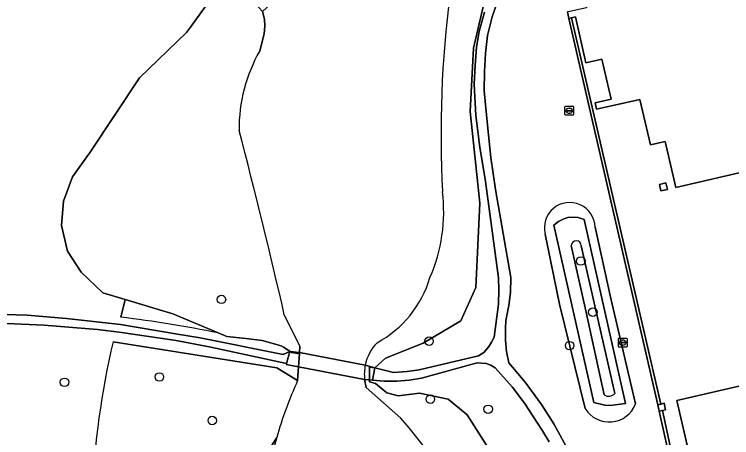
# Model space of a CAD drawing. Extents: x 156412 to 157779, y 382335 to 383768.
# Drawn here: x 156460.6 to 156542.5, y 383313.2 to 383361.5 of the extents above; entities that cross this region are included whole.
import ezdxf

# ---------------------------------------------------------------- set-up
doc = ezdxf.new("R2010")
doc.units = 0
for name, color, linetype in [('IMGEO_Boom', 7, 'Continuous'), ('IMGEO_Dek', 7, 'Continuous'), ('IMGEO_Erf', 7, 'Continuous'), ('IMGEO_Groenvoorziening', 7, 'Continuous'), ('IMGEO_Hek', 7, 'Continuous'), ('IMGEO_Meer_plas_ven_vijver', 7, 'Continuous'), ('IMGEO_Muur', 7, 'Continuous'), ('IMGEO_Oever', 7, 'Continuous'), ('IMGEO_Pand', 7, 'Continuous'), ('IMGEO_Rioolput', 7, 'Continuous'), ('IMGEO_Voetpad_halfverhard', 7, 'Continuous')]:
    doc.layers.add(name, color=color, linetype=linetype)

msp = doc.modelspace()

# ---------------------------------------------------------------- linework, layer by layer
at = {"layer": 'IMGEO_Boom'}
for centre in [(156525.294, 383333.329), (156484.215, 383328.952), (156526.667, 383327.488), (156507.947, 383324.176), (156524.014, 383323.672), (156477.127, 383320.096), (156466.29, 383319.488), (156508.095, 383317.573), (156514.704, 383316.408), (156483.175, 383315.136)]:
    msp.add_circle(centre, 0.489, dxfattribs=at)
at = {"layer": 'IMGEO_Dek'}
msp.add_lwpolyline([(156500.655, 383321.438), (156493.134, 383322.883), (156492.03, 383322.995), (156491.662, 383321.641), (156491.63, 383321.525), (156493.03, 383321.259), (156500.582, 383319.822), (156501.491, 383319.747), (156501.754, 383321.125)], close=True, dxfattribs=at)
at = {"layer": 'IMGEO_Erf'}
msp.add_lwpolyline([(156545.034, 383343.779), (156536.134, 383341.724), (156534.914, 383346.957), (156533.241, 383346.571), (156532.054, 383351.754), (156527.083, 383350.66), (156526.918, 383351.376), (156528.756, 383351.799), (156527.701, 383356.362), (156525.867, 383355.952), (156524.667, 383361.177), (156524.222, 383361.076), (156534.45, 383317.01), (156534.82, 383317.091), (156534.984, 383316.349), (156534.622, 383316.269), (156535.587, 383311.853), (156537.454, 383312.319), (156536.257, 383317.428), (156554.246, 383321.562)], dxfattribs=at)
msp.add_lwpolyline([(156534.454, 383341.342), (156534.29, 383342.074), (156535.023, 383342.239), (156535.188, 383341.507)], close=True, dxfattribs=at)
at = {"layer": 'IMGEO_Groenvoorziening'}
for points in [[(156472.728, 383326.932), (156473.207, 383328.928), (156470.659, 383329.699), (156468.207, 383332.071), (156466.647, 383334.453), (156465.957, 383337.393), (156466.185, 383340.149), (156467.211, 383342.919), (156469.236, 383345.737), (156474.859, 383354.244), (156480.229, 383359.416), (156480.67, 383360.029), (156483.54, 383364.01), (156485.648, 383366.178), (156487.612, 383368.198), (156489.74, 383369.985), (156489.654, 383370.365), (156488.673, 383374.599), (156470.543, 383370.362), (156461.832, 383368.368), (156419.229, 383327.059)], [(156514.73, 383365.011), (156513.022, 383357.607), (156512.652, 383350.402), (156513.746, 383339.924), (156513.289, 383330.323), (156511.578, 383326.515), (156507.267, 383323.972), (156502.952, 383322.231), (156501.754, 383321.125), (156503.894, 383320.618), (156505.442, 383320.708), (156506.809, 383320.9), (156513.589, 383322.516), (156514.199, 383322.906), (156514.657, 383323.414), (156514.872, 383323.703), (156515.092, 383324.053), (156515.397, 383324.657), (156515.877, 383328.415), (156515.934, 383330.047), (156515.889, 383331.42), (156514.386, 383342.398), (156513.753, 383346.336), (156513.278, 383349.918), (156513.086, 383353.5), (156513.222, 383355.658), (156513.38, 383357.749), (156513.685, 383359.523), (156514.284, 383361.715)], [(156515.843, 383363.219), (156515.178, 383361.198), (156514.64, 383359.082), (156514.403, 383357.014), (156514.267, 383354.946), (156514.245, 383352.749), (156514.61, 383348.834), (156515.009, 383345.152), (156515.528, 383341.486), (156517.298, 383331.432), (156517.249, 383329.725), (156517.077, 383328.258), (156516.73, 383326.551), (156516.667, 383325.623), (156516.679, 383324.305), (156516.811, 383322.993), (156517.062, 383321.699), (156518.95, 383319.503), (156520.804, 383316.946), (156522.214, 383314.736), (156524.085, 383311.337)], [(156535.249, 383311.769), (156534.261, 383316.189), (156534.097, 383316.932), (156523.921, 383361.007), (156523.756, 383361.756)], [(156526.93, 383337.184), (156528.709, 383329.046), (156531.549, 383317.018)], [(156531.549, 383317.018), (156528.709, 383329.046), (156526.93, 383337.184)], [(156525.799, 383316.502), (156522.863, 383328.404), (156521.214, 383336.39)], [(156521.214, 383336.39), (156522.863, 383328.404), (156525.799, 383316.502)], [(156524.207, 383335.11), (156525.874, 383327.629), (156527.969, 383318.045)], [(156525.874, 383327.629), (156524.207, 383335.11)], [(156529.189, 383318.227), (156525.345, 383335.075)], [(156525.345, 383335.075), (156529.189, 383318.227)], [(156483.853, 383325.132), (156478.65, 383327.283), (156473.207, 383328.928), (156472.728, 383326.932)], [(156453.051, 383327.419), (156462.023, 383327.136), (156466.52, 383326.775), (156472.667, 383326.074), (156479.21, 383324.989), (156481.779, 383324.58), (156491.284, 383322.662), (156492.03, 383322.995), (156491.662, 383321.641), (156482.992, 383323.489), (156479.034, 383324.24), (156472.543, 383325.213), (156470.069, 383325.5), (156463.949, 383326.008), (156459.671, 383326.21)], [(156527.969, 383318.045), (156525.874, 383327.629)], [(156471.833, 383324.107), (156490.562, 383321.124), (156492.928, 383319.679), (156493.03, 383321.259), (156493.124, 383322.72), (156492.253, 383322.873), (156491.301, 383323.494), (156491.043, 383323.663), (156488.871, 383324.272), (156487.019, 383324.479), (156484.845, 383324.722), (156483.853, 383325.132)], [(156492.928, 383319.679), (156490.562, 383321.124), (156471.833, 383324.107)], [(156521.659, 383312.704), (156520.921, 383313.966), (156518.861, 383317.119), (156517.437, 383318.982), (156515.496, 383321.148), (156515.018, 383321.45), (156514.488, 383321.646), (156513.461, 383321.701), (156507.072, 383319.963), (156505.666, 383319.733), (156504.247, 383319.621), (156502.822, 383319.63), (156501.491, 383319.747), (156501.754, 383321.125), (156501.123, 383321.208), (156501.146, 383319.557), (156501.833, 383319.362), (156503.105, 383318.28), (156504.428, 383317.956), (156506.857, 383318.231), (156510.123, 383317.579), (156512.285, 383315.782), (156514.713, 383312.022)], [(156528.907, 383210.014), (156528.514, 383214.466), (156527.515, 383218.736), (156525.984, 383222.256), (156521.96, 383229.474), (156517.406, 383238.562), (156511.457, 383250.479), (156503.532, 383262.911), (156497.525, 383270.249), (156491.827, 383278.387), (156487.565, 383286.662), (156485.599, 383293.184), (156486.045, 383296.648), (156485.63, 383301.395), (156486.772, 383306.273), (156489.314, 383311.283), (156490.534, 383313.174)]]:
    msp.add_lwpolyline(points, dxfattribs=at)
for points in [[(156528.639, 383316.83), (156528.019, 383316.863), (156526.775, 383317.175), (156522.224, 383337.402), (156522.739, 383337.839), (156523.257, 383338.121), (156523.821, 383338.293), (156524.408, 383338.348), (156524.994, 383338.282), (156525.662, 383338.065), (156530.384, 383317.077)], [(156525.662, 383338.065), (156524.994, 383338.282), (156524.408, 383338.348), (156523.821, 383338.293), (156523.257, 383338.121), (156522.739, 383337.839), (156522.224, 383337.402), (156526.775, 383317.175), (156528.019, 383316.863), (156528.639, 383316.83), (156530.384, 383317.077)]]:
    msp.add_lwpolyline(points, close=True, dxfattribs=at)
for centre, radius, start, end in [((156524.027, 383337.11), 2.904, 1.46462, 194.35189), ((156524.027, 383337.11), 2.904, 1.46462, 194.35189), ((156524.776, 383335.081), 0.569, 359.40862, 177.06814), ((156524.776, 383335.081), 0.569, 359.40862, 177.06814), ((156451.278, 383159.079), 169.218, 78.90105, 82.71759), ((156451.278, 383159.079), 169.218, 78.90105, 82.71759), ((156564.58, 383302.405), 95.253, 166.83003, 187.99696), ((156564.58, 383302.405), 95.253, 166.83003, 187.99696), ((156534.646, 383300.633), 45.86, 155.46103, 164.12925), ((156528.472, 383318.85), 0.95, 237.98109, 318.98857), ((156528.472, 383318.85), 0.95, 237.98109, 318.98857), ((156528.547, 383318.174), 3.217, 211.31349, 338.94238), ((156528.547, 383318.174), 3.217, 211.31349, 338.94238)]:
    msp.add_arc(centre, radius, start, end, dxfattribs=at)
at = {"layer": 'IMGEO_Hek'}
for points in [[(156492.03, 383322.995), (156493.134, 383322.883)], [(156493.134, 383322.883), (156500.655, 383321.438)], [(156493.03, 383321.259), (156491.63, 383321.525)], [(156500.655, 383321.438), (156501.754, 383321.125)], [(156500.582, 383319.822), (156493.03, 383321.259)], [(156501.491, 383319.747), (156500.582, 383319.822)]]:
    msp.add_lwpolyline(points, dxfattribs=at)
at = {"layer": 'IMGEO_Meer_plas_ven_vijver'}
for points in [[(156493.693, 383364.003), (156492.85, 383363.397), (156492.063, 383363.063), (156491.036, 383362.8), (156489.806, 383362.611), (156488.895, 383361.788), (156489.151, 383360.915), (156489.175, 383360.127), (156489.103, 383359.268), (156488.607, 383357.33)], [(156491.407, 383327.186), (156493.18, 383323.595), (156493.134, 383322.883), (156493.124, 383322.72), (156493.03, 383321.259), (156492.928, 383319.679)], [(156504.728, 383315.393), (156500.773, 383318.888), (156500.582, 383319.822)]]:
    msp.add_lwpolyline(points, dxfattribs=at)
for centre, radius, start, end in [((156636.047, 383347.716), 126.735, 172.74612, 182.92702), ((156504.119, 383348.435), 17.881, 150.1699, 180.66115), ((155874.484, 383186.831), 632.687, 12.817131, 14.779497), ((156490.958, 383338.934), 18.663, 336.33439, 7.10924), ((156496.088, 383334.995), 12.479, 298.31359, 343.46272), ((156505.752, 383320.399), 5.202, 136.04803, 168.47531), ((156505.727, 383320.399), 5.177, 168.42551, 186.40153), ((156534.646, 383300.633), 45.86, 155.46103, 164.12925), ((156458.781, 383274.901), 61.243, 359.02291, 41.38858), ((156534.643, 383300.636), 45.857, 164.13199, 200.6472)]:
    msp.add_arc(centre, radius, start, end, dxfattribs=at)
at = {"layer": 'IMGEO_Muur'}
for points in [[(156534.45, 383317.01), (156524.222, 383361.076), (156523.921, 383361.007), (156534.097, 383316.932)], [(156534.261, 383316.189), (156535.249, 383311.769), (156535.587, 383311.853), (156534.622, 383316.269)]]:
    msp.add_lwpolyline(points, close=True, dxfattribs=at)
at = {"layer": 'IMGEO_Oever'}
for points in [[(156514.713, 383312.022), (156512.285, 383315.782), (156510.123, 383317.579), (156506.857, 383318.231), (156504.428, 383317.956), (156503.105, 383318.28), (156501.833, 383319.362), (156501.146, 383319.557), (156501.123, 383321.208), (156501.754, 383321.125), (156502.952, 383322.231), (156507.267, 383323.972), (156511.578, 383326.515), (156513.289, 383330.323), (156513.746, 383339.924), (156512.652, 383350.402), (156513.022, 383357.607), (156514.73, 383365.011), (156516.245, 383369.003), (156516.553, 383372.503), (156516.223, 383374.336), (156515.448, 383375.834), (156509.419, 383374.463)], [(156483.54, 383364.01), (156480.67, 383360.029), (156480.229, 383359.416), (156474.859, 383354.244), (156469.236, 383345.737), (156467.211, 383342.919), (156466.185, 383340.149), (156465.957, 383337.393), (156466.647, 383334.453), (156468.207, 383332.071), (156470.659, 383329.699), (156473.207, 383328.928), (156478.65, 383327.283), (156483.853, 383325.132), (156484.845, 383324.722), (156487.019, 383324.479), (156488.871, 383324.272), (156491.043, 383323.663), (156491.301, 383323.494), (156492.253, 383322.873), (156493.124, 383322.72), (156493.134, 383322.883), (156493.18, 383323.595), (156491.407, 383327.186)], [(156488.607, 383357.33), (156489.103, 383359.268), (156489.175, 383360.127), (156489.151, 383360.915), (156488.895, 383361.788), (156487.321, 383363.597), (156488.253, 383364.407), (156489.806, 383362.611), (156491.036, 383362.8), (156492.063, 383363.063), (156492.85, 383363.397), (156493.693, 383364.003)], [(156500.582, 383319.822), (156500.773, 383318.888), (156504.728, 383315.393)], [(156490.534, 383313.174), (156489.314, 383311.283), (156486.772, 383306.273), (156485.63, 383301.395), (156486.045, 383296.648), (156485.599, 383293.184), (156487.565, 383286.662), (156491.827, 383278.387), (156497.525, 383270.249), (156503.532, 383262.911), (156511.457, 383250.479), (156517.406, 383238.562), (156521.96, 383229.474), (156525.984, 383222.256), (156527.515, 383218.736), (156528.514, 383214.466), (156528.907, 383210.014)]]:
    msp.add_lwpolyline(points, dxfattribs=at)
for centre, radius, start, end in [((156636.047, 383347.716), 126.735, 172.74612, 182.92702), ((156504.119, 383348.435), 17.881, 150.1699, 180.66115), ((155874.484, 383186.831), 632.687, 12.817131, 14.779497), ((156490.958, 383338.934), 18.663, 336.33439, 7.10924), ((156496.088, 383334.995), 12.479, 298.31359, 343.46272), ((156505.752, 383320.399), 5.202, 136.04803, 168.47531), ((156505.727, 383320.399), 5.177, 168.42551, 186.40153), ((156458.781, 383274.901), 61.243, 359.02291, 41.38858), ((156534.643, 383300.636), 45.857, 164.13199, 200.6472)]:
    msp.add_arc(centre, radius, start, end, dxfattribs=at)
at = {"layer": 'IMGEO_Pand'}
for points in [[(156542.683, 383371.576), (156533.689, 383369.454), (156533.356, 383370.866), (156528.286, 383369.679), (156528.621, 383368.258), (156524.76, 383367.347), (156525.958, 383362.238), (156524.049, 383361.82), (156523.756, 383361.756), (156523.921, 383361.007), (156524.222, 383361.076), (156524.667, 383361.177), (156525.867, 383355.952), (156527.701, 383356.362), (156528.756, 383351.799), (156526.918, 383351.376), (156527.083, 383350.66), (156532.054, 383351.754), (156533.241, 383346.571), (156534.914, 383346.957), (156536.134, 383341.724), (156545.034, 383343.779)], [(156554.246, 383321.562), (156536.257, 383317.428), (156537.454, 383312.319), (156535.587, 383311.853), (156535.249, 383311.769), (156535.412, 383311.039), (156535.757, 383311.125), (156536.21, 383311.238), (156537.403, 383305.981), (156539.198, 383306.443), (156540.253, 383301.879), (156538.478, 383301.477), (156538.657, 383300.687), (156543.551, 383301.835)]]:
    msp.add_lwpolyline(points, dxfattribs=at)
for points in [[(156534.29, 383342.074), (156534.454, 383341.342), (156535.188, 383341.507), (156535.023, 383342.239)], [(156534.622, 383316.269), (156534.984, 383316.349), (156534.82, 383317.091), (156534.45, 383317.01), (156534.097, 383316.932), (156534.261, 383316.189)]]:
    msp.add_lwpolyline(points, close=True, dxfattribs=at)
at = {"layer": 'IMGEO_Rioolput'}
for p, q in [((156523.471, 383350.056), (156523.471, 383350.908)), ((156523.546, 383350.982), (156524.398, 383350.982)), ((156524.472, 383350.908), (156524.472, 383350.056)), ((156523.73, 383350.476), (156523.73, 383350.488)), ((156524.168, 383350.439), (156523.77, 383350.439)), ((156523.773, 383350.525), (156524.171, 383350.525)), ((156523.982, 383350.202), (156523.957, 383350.202)), ((156523.959, 383350.762), (156523.984, 383350.762)), ((156524.214, 383350.488), (156524.214, 383350.476)), ((156524.398, 383349.982), (156523.546, 383349.982)), ((156529.58, 383323.591), (156529.58, 383324.443)), ((156529.655, 383324.517), (156530.507, 383324.517)), ((156529.839, 383324.011), (156529.839, 383324.023)), ((156530.277, 383323.974), (156529.879, 383323.974)), ((156529.882, 383324.06), (156530.28, 383324.06)), ((156530.068, 383324.297), (156530.093, 383324.297)), ((156530.323, 383324.023), (156530.323, 383324.011)), ((156530.581, 383324.443), (156530.581, 383323.591)), ((156530.507, 383323.517), (156529.655, 383323.517)), ((156530.091, 383323.737), (156530.066, 383323.737))]:
    msp.add_line(p, q, dxfattribs=at)
for points in [[(156523.471, 383350.056), (156523.471, 383350.908)], [(156523.546, 383350.982), (156524.398, 383350.982)], [(156524.472, 383350.908), (156524.472, 383350.056)], [(156524.398, 383349.982), (156523.546, 383349.982)], [(156529.58, 383323.591), (156529.58, 383324.443)], [(156529.655, 383324.517), (156530.507, 383324.517)], [(156530.581, 383324.443), (156530.581, 383323.591)], [(156530.507, 383323.517), (156529.655, 383323.517)]]:
    msp.add_lwpolyline(points, dxfattribs=at)
for centre, radius, start, end in [((156523.548, 383350.906), 0.0765, 91.55205, 178.44795), ((156523.548, 383350.906), 0.0765, 91.55205, 178.44795), ((156524.396, 383350.906), 0.0765, 1.55205, 88.44795), ((156524.396, 383350.906), 0.0765, 1.55205, 88.44795), ((156523.548, 383350.058), 0.0765, 181.55205, 268.44795), ((156523.548, 383350.058), 0.0765, 181.55205, 268.44795), ((156523.77, 383350.485), 0.0403, 85.87752, 175.75265), ((156523.767, 383350.475), 0.0366, 178.93798, 274.71019), ((156524.171, 383350.482), 0.043, 264.86636, 352.45326), ((156524.175, 383350.487), 0.0386, 1.73085, 96.63898), ((156524.396, 383350.058), 0.0765, 271.55205, 358.44795), ((156524.396, 383350.058), 0.0765, 271.55205, 358.44795), ((156529.657, 383324.441), 0.0765, 91.55205, 178.44795), ((156529.657, 383324.441), 0.0765, 91.55205, 178.44795), ((156529.879, 383324.02), 0.0403, 85.87752, 175.75265), ((156529.876, 383324.01), 0.0366, 178.93798, 274.71019), ((156530.28, 383324.017), 0.043, 264.86636, 352.45326), ((156530.284, 383324.022), 0.0386, 1.73085, 96.63898), ((156530.505, 383324.441), 0.0765, 1.55205, 88.44795), ((156530.505, 383324.441), 0.0765, 1.55205, 88.44795), ((156529.657, 383323.593), 0.0765, 181.55205, 268.44795), ((156529.657, 383323.593), 0.0765, 181.55205, 268.44795), ((156530.505, 383323.593), 0.0765, 271.55205, 358.44795), ((156530.505, 383323.593), 0.0765, 271.55205, 358.44795)]:
    msp.add_arc(centre, radius, start, end, dxfattribs=at)
for centre, major_axis, ratio, start_param, end_param in [((156523.958, 383350.482), (-0.387, 0.002), 0.722429, 4.712389, 7.853982), ((156523.983, 383350.482), (-0.39, 0.002), 0.717154, 1.570796, 4.712389), ((156530.067, 383324.017), (-0.387, 0.002), 0.722429, 4.712389, 7.853982), ((156530.092, 383324.017), (-0.39, 0.002), 0.717154, 1.570796, 4.712389)]:
    msp.add_ellipse(centre, major_axis=major_axis, ratio=ratio, start_param=start_param, end_param=end_param, dxfattribs=at)
at = {"layer": 'IMGEO_Voetpad_halfverhard'}
for points in [[(156515.178, 383361.198), (156515.843, 383363.219)], [(156514.284, 383361.715), (156513.685, 383359.523), (156513.38, 383357.749), (156513.222, 383355.658), (156513.086, 383353.5), (156513.278, 383349.918), (156513.753, 383346.336), (156514.386, 383342.398), (156515.889, 383331.42), (156515.934, 383330.047), (156515.877, 383328.415), (156515.397, 383324.657), (156515.092, 383324.053), (156514.872, 383323.703), (156514.657, 383323.414), (156514.199, 383322.906), (156513.589, 383322.516), (156506.809, 383320.9), (156505.442, 383320.708), (156503.894, 383320.618), (156501.754, 383321.125), (156501.491, 383319.747), (156502.822, 383319.63), (156504.247, 383319.621), (156505.666, 383319.733), (156507.072, 383319.963), (156513.461, 383321.701), (156514.488, 383321.646), (156515.018, 383321.45), (156515.496, 383321.148), (156517.437, 383318.982), (156518.861, 383317.119), (156520.921, 383313.966), (156521.659, 383312.704)], [(156524.085, 383311.337), (156522.214, 383314.736), (156520.804, 383316.946), (156518.95, 383319.503), (156517.062, 383321.699), (156516.811, 383322.993), (156516.679, 383324.305), (156516.667, 383325.623), (156516.73, 383326.551), (156517.077, 383328.258), (156517.249, 383329.725), (156517.298, 383331.432), (156515.528, 383341.486), (156515.009, 383345.152), (156514.61, 383348.834), (156514.245, 383352.749), (156514.267, 383354.946), (156514.403, 383357.014), (156514.64, 383359.082), (156515.178, 383361.198)], [(156459.671, 383326.21), (156463.949, 383326.008), (156470.069, 383325.5), (156472.543, 383325.213), (156479.034, 383324.24), (156482.992, 383323.489), (156491.662, 383321.641), (156492.03, 383322.995), (156491.284, 383322.662), (156481.779, 383324.58), (156479.21, 383324.989), (156472.667, 383326.074), (156466.52, 383326.775), (156462.023, 383327.136), (156453.051, 383327.419)]]:
    msp.add_lwpolyline(points, dxfattribs=at)
msp.add_lwpolyline([(156500.655, 383321.438), (156493.134, 383322.883), (156492.03, 383322.995), (156491.662, 383321.641), (156491.63, 383321.525), (156493.03, 383321.259), (156500.582, 383319.822), (156501.491, 383319.747), (156501.754, 383321.125)], close=True, dxfattribs=at)

doc.saveas('drawing.dxf')
